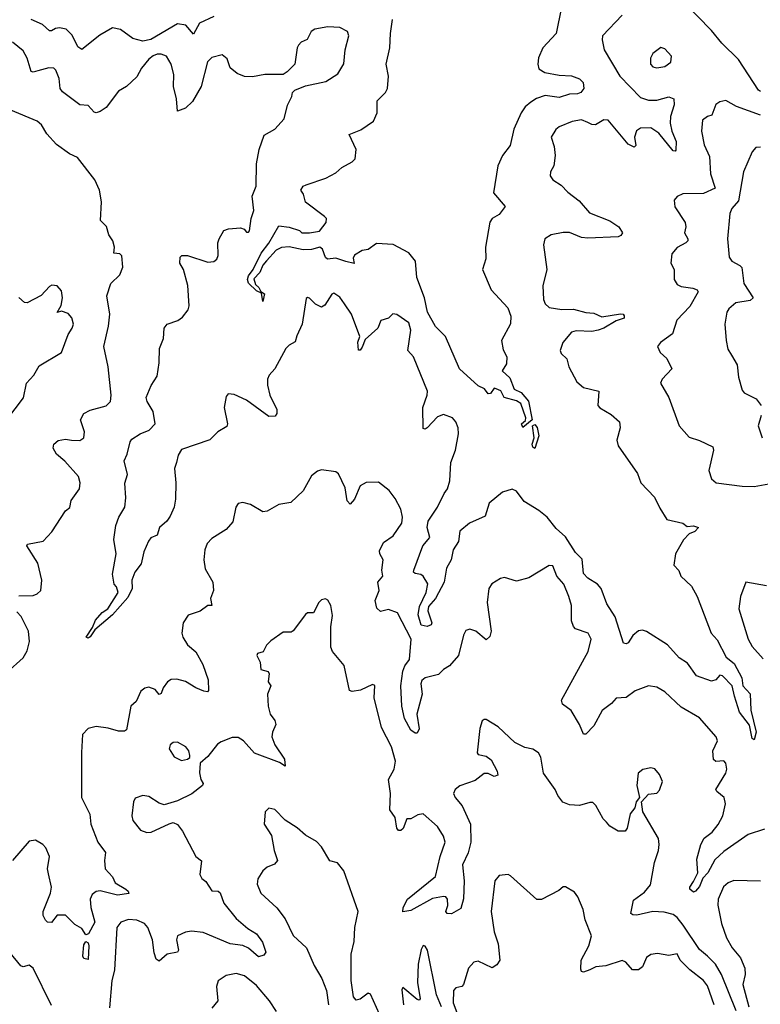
# Model space of a CAD drawing. Extents: x 1603745 to 1745082, y 385868 to 533966.
# Tile 429 of 646: x 1696279 to 1699925, y 450208 to 455054. Entities that reach past the tile are written whole.
import ezdxf

# ---------------------------------------------------------------- set-up
doc = ezdxf.new("R2010")
doc.units = 0

msp = doc.modelspace()

# ---------------------------------------------------------------- linework, layer by layer
at = {"layer": '0CON20XD'}
for points in [[(1699925, 454700.4), (1699915, 454706.9), (1699818.1, 454858.1), (1699735, 454938.9), (1699685, 455000.4), (1699545, 455143.7)], [(1698945.3, 455114.7), (1698919.6, 454985), (1698854.6, 454915), (1698833.2, 454866.8), (1698829.2, 454835), (1698835, 454811.9), (1698863.7, 454793.6), (1698935, 454780), (1698995, 454776.9), (1699035, 454761.9), (1699052, 454745), (1699056.7, 454715), (1699040.6, 454695), (1699025, 454688.8), (1698985, 454687.8), (1698935, 454671.2), (1698865, 454681.3), (1698823.5, 454666.5), (1698795, 454648.2), (1698767.5, 454625), (1698747.9, 454595), (1698711.3, 454515), (1698692.9, 454435), (1698655.4, 454384.6), (1698633.1, 454335), (1698611.9, 454201.9), (1698668.8, 454135), (1698639.4, 454095), (1698604.6, 454075.4), (1698592.9, 454057.1), (1698572.5, 453935), (1698573.6, 453876.4), (1698557.1, 453825), (1698599.2, 453725), (1698682.5, 453635), (1698696.5, 453595), (1698695, 453557.5), (1698650, 453475), (1698658.3, 453428.3), (1698676.7, 453395), (1698675, 453360), (1698654, 453325), (1698691.8, 453291.8), (1698712.7, 453235), (1698748.1, 453218.1), (1698784.1, 453175.9), (1698800.9, 453085), (1698755, 453046.7), (1698749.2, 453065), (1698768.8, 453081.2), (1698770.4, 453095), (1698745.5, 453165.5), (1698725, 453178.7), (1698663.6, 453193.6), (1698647, 453227), (1698625, 453237.5), (1698615, 453240), (1698596.4, 453213.6), (1698585, 453212.5), (1698566.4, 453236.4), (1698535, 453252), (1698444.6, 453334.6), (1698375, 453493.8), (1698325, 453544.2), (1698285.8, 453615), (1698272, 453685), (1698234.5, 453785), (1698227.5, 453865), (1698195, 453907.1), (1698117.1, 453947.1), (1698035, 453952.2), (1697995, 453922.7), (1697965, 453917.5), (1697927.5, 453895), (1697919.7, 453880.3), (1697925, 453853.3), (1697885, 453864.1)], [(1697235, 455069.6), (1697163.2, 455036.8), (1697135, 454983.3), (1697096.9, 455026.9), (1697055, 455032.9), (1696925, 454956.3), (1696885, 454948.8), (1696835, 454960.4), (1696775.2, 455005.2), (1696735, 455014.1), (1696672.9, 454977.1), (1696585, 454907.3), (1696565, 454920), (1696536.8, 454976.8), (1696506.9, 455006.9), (1696475, 455014.4), (1696455, 455011.2), (1696435, 454998.1), (1696425, 454999.4), (1696390.8, 455030.8), (1696334.7, 455055)], [(1699245, 455076.2), (1699148, 454975), (1699146, 454955), (1699155.8, 454905.8), (1699233.8, 454775), (1699335, 454670.6), (1699375, 454657.4), (1699415, 454658.1), (1699475, 454674.6), (1699498.9, 454665), (1699501.1, 454635), (1699482.2, 454577.7), (1699481.2, 454545), (1699489.7, 454505), (1699510, 454455), (1699508.5, 454411.5), (1699505, 454406.2), (1699495, 454408.6), (1699425, 454494.7), (1699385, 454521.8), (1699335, 454520), (1699315, 454506.9), (1699305.5, 454475), (1699311.9, 454435), (1699304.1, 454425.9), (1699275, 454440.5), (1699175, 454559.5), (1699155, 454560.5), (1699113.9, 454536.1), (1699095, 454537.2), (1699075, 454547.3), (1699045, 454561.1), (1698997.8, 454552.2), (1698934, 454526), (1698917.4, 454512.6), (1698895.8, 454475), (1698909.8, 454429.8), (1698914.6, 454384.6), (1698907.8, 454335), (1698891.4, 454305), (1698890.8, 454285), (1698904, 454265), (1698945, 454240), (1698976.5, 454205), (1699032.6, 454162.6), (1699083.2, 454103.2), (1699184.6, 454064.6), (1699228, 454035), (1699245.7, 454005), (1699238.7, 453991.3), (1699225, 453984.3), (1699075, 453978.7), (1699045, 453982.3), (1698985, 454006.2), (1698955, 454006.5), (1698895.6, 453994.4), (1698864, 453975), (1698857.1, 453945), (1698873.8, 453825), (1698854.5, 453744.5), (1698856.8, 453676.8), (1698866.2, 453655), (1698885, 453638), (1698948, 453628), (1699005, 453629.1), (1699065, 453612.1), (1699105, 453608.7), (1699145, 453591.1), (1699236.8, 453606.8), (1699248.8, 453605), (1699255, 453596.7), (1699253.8, 453585), (1699215, 453571.8), (1699155, 453535.2), (1699126.7, 453525), (1699095, 453519.1), (1699018.4, 453521.6), (1698995, 453515.3), (1698952.5, 453465), (1698940, 453425), (1698945, 453410.8), (1698972.9, 453385), (1698982.2, 453345), (1699022.2, 453272.2), (1699055, 453243.6), (1699130, 453225), (1699125.6, 453155), (1699135, 453143.6), (1699191, 453111), (1699230.8, 453075), (1699235.5, 453045), (1699218.2, 452985), (1699225, 452956), (1699319.7, 452819.7), (1699336, 452775), (1699404.4, 452704.4), (1699430.4, 452650.4), (1699465, 452594), (1699543.3, 452575), (1699565, 452560), (1699595, 452563.3), (1699620, 452555), (1699602.5, 452535), (1699575, 452523.8), (1699546.5, 452493.5), (1699507.1, 452425), (1699498.8, 452368.8), (1699523.2, 452343.2), (1699534.2, 452315), (1699586.2, 452265), (1699614.4, 452215), (1699682.9, 452035), (1699711.6, 452001.6), (1699756.4, 451916.4), (1699795.6, 451885), (1699834.4, 451815), (1699839.4, 451775), (1699875.4, 451735.4), (1699878.8, 451655), (1699903.6, 451546.4), (1699895, 451510), (1699885, 451516.7), (1699870.9, 451580.9), (1699822.7, 451645), (1699797.5, 451725), (1699785.5, 451775), (1699738, 451825), (1699725, 451828), (1699705.8, 451804.2), (1699685, 451798.8), (1699610, 451825), (1699566.4, 451886.4), (1699525, 451913.8), (1699467.4, 451977.4), (1699365, 452042.1), (1699345, 452049.6), (1699325, 452046.5), (1699296.5, 452023.5), (1699275, 451987.1), (1699265, 451981.5), (1699252, 451985), (1699210.4, 452115), (1699168.9, 452178.9), (1699141.6, 452255), (1699123.3, 452275), (1699075, 452305.2), (1699055, 452328.8), (1699048.4, 452398.4), (1699015, 452431.2), (1698965, 452508.3), (1698919.6, 452549.6), (1698875, 452605.8), (1698835, 452638.8), (1698762.6, 452682.6), (1698724.1, 452734.1), (1698702.6, 452742.6), (1698655, 452729.1), (1698589.5, 452675), (1698570.3, 452609.7), (1698492.5, 452575), (1698445, 452535.8), (1698439.5, 452485), (1698412.5, 452445), (1698402.9, 452395), (1698380.6, 452355), (1698368.9, 452285), (1698325.3, 452204.7), (1698292, 452165), (1698288.6, 452145), (1698307.3, 452085), (1698304, 452075), (1698285, 452066.9), (1698255, 452074.6), (1698240, 452125), (1698246.6, 452165), (1698279.8, 452235), (1698287.2, 452277.2), (1698264.8, 452314.8), (1698253.5, 452323.5), (1698225, 452328.2), (1698218.2, 452335), (1698218.8, 452345), (1698263.8, 452465), (1698297.5, 452505), (1698284.2, 452554.2), (1698290, 452585), (1698336.1, 452653.9), (1698368.3, 452721.7), (1698385.5, 452745), (1698396, 452784), (1698401.8, 452875), (1698423.6, 452935), (1698439.5, 453015), (1698437.8, 453045), (1698425.6, 453075), (1698408.9, 453095), (1698365, 453110), (1698335, 453099.6), (1698285, 453044.4), (1698275, 453039.2), (1698265, 453042.5), (1698262.7, 453145), (1698285.4, 453205), (1698286.5, 453225), (1698218.2, 453395), (1698190, 453425), (1698203.8, 453525), (1698195, 453562.5), (1698135, 453602), (1698115, 453606.7), (1698095, 453584), (1698056.8, 453573.2), (1698041.5, 453535), (1697979.5, 453480.5), (1697965, 453442.5), (1697955, 453427.5), (1697947, 453427), (1697942.7, 453467.3), (1697953.8, 453495), (1697911.9, 453605), (1697877.1, 453655), (1697855, 453688), (1697825, 453708), (1697815, 453703.3), (1697781.5, 453648.5), (1697765, 453638.6), (1697735, 453653.1), (1697705, 453684), (1697695, 453686.7), (1697689.2, 453680.8), (1697669.4, 453555), (1697642.3, 453497.7), (1697635, 453467.5), (1697605, 453452.3), (1697588.9, 453435), (1697535, 453335.7), (1697507.5, 453305), (1697499.2, 453285), (1697498.7, 453255), (1697509.6, 453205), (1697544.4, 453135), (1697544.3, 453115.7), (1697537, 453103), (1697505, 453100), (1697395, 453180.6), (1697335, 453208.8), (1697305, 453212.5), (1697295, 453200), (1697285.8, 453145), (1697301.9, 453065), (1697298, 453052), (1697254, 453025), (1697214.7, 452985.3), (1697075, 452938), (1697059.1, 452910.9), (1697050, 452875), (1697040.8, 452845), (1697047.5, 452775), (1697045.9, 452694.1), (1697038.8, 452655), (1697019.5, 452610.5), (1697003.3, 452585), (1696966.7, 452555), (1696955, 452516.7), (1696925, 452503.3), (1696912.3, 452487.7), (1696889.2, 452435), (1696877.1, 452375), (1696846.2, 452335), (1696830, 452295), (1696832.5, 452255), (1696810.3, 452209.7), (1696735.4, 452124.6), (1696649.1, 452050.9), (1696625, 452015.8), (1696615, 452010.6), (1696606.2, 452015), (1696637.6, 452062.4), (1696652.2, 452097.8), (1696684.2, 452135.8), (1696711.8, 452155), (1696763.8, 452235), (1696755, 452262.5), (1696743.3, 452275), (1696736, 452325), (1696752.9, 452425), (1696742.9, 452495), (1696752.5, 452565), (1696767.5, 452605), (1696797.1, 452655), (1696801.3, 452701.3), (1696796.9, 452773.1), (1696809.2, 452815), (1696793.3, 452883.3), (1696808.4, 452915), (1696823.1, 452976.9), (1696831.2, 452988.8), (1696871.4, 453015), (1696916.5, 453033.5), (1696945.6, 453065), (1696935.6, 453125), (1696905.7, 453175), (1696902, 453195), (1696926.4, 453253.6), (1696955, 453300), (1696966, 453365), (1696966.2, 453435), (1696987.3, 453485), (1696990.5, 453535), (1697004.4, 453555.6), (1697056.9, 453573.1), (1697080, 453590), (1697108.8, 453625), (1697113.8, 453645), (1697105.7, 453745), (1697084.3, 453825), (1697066.9, 453855), (1697068.6, 453885), (1697077, 453893), (1697105, 453893.1), (1697205, 453860.6), (1697235, 453864.2), (1697248.6, 453875), (1697256.2, 453893.8), (1697253.5, 453955), (1697260.8, 453975), (1697284.3, 454015.7), (1697306.1, 454023.9), (1697365, 454030), (1697383.6, 454023.6), (1697395, 454007.5), (1697405, 454007.5), (1697410, 454015), (1697417.5, 454075), (1697430.6, 454115), (1697422.9, 454185), (1697442.5, 454235), (1697444.2, 454345), (1697457.1, 454415), (1697482, 454485), (1697535, 454514.2), (1697580.8, 454565), (1697597, 454633), (1697618.8, 454675), (1697621.2, 454695), (1697632.7, 454707.3), (1697685, 454728.8), (1697785, 454748.8), (1697845, 454786.7), (1697874.2, 454835.8), (1697880.8, 454905), (1697898.8, 454975), (1697892.5, 454995), (1697855, 455016), (1697795, 455018.8), (1697732.3, 455007.7), (1697713.3, 454995), (1697694.2, 454955.8), (1697665, 454943.8), (1697651.2, 454928.8), (1697644, 454915), (1697633.8, 454835), (1697595, 454796.7), (1697575, 454783.3), (1697485, 454784), (1697425, 454772.5), (1697385, 454774), (1697349.5, 454789.5), (1697315, 454817.5), (1697300.7, 454860.7), (1697275, 454880), (1697225, 454868), (1697203, 454847), (1697172.5, 454725), (1697128.8, 454651.2), (1697095, 454618.5), (1697055, 454603.8), (1697050.9, 454665), (1697035.4, 454725), (1697036.8, 454783.2), (1697023.6, 454835), (1697000.8, 454875), (1696975, 454884.5), (1696955, 454883.6), (1696935, 454876.2), (1696915, 454859.5), (1696878.8, 454815), (1696855, 454773.3), (1696804.3, 454725), (1696765, 454701.9), (1696705, 454621.4), (1696675, 454601.2), (1696655, 454596), (1696645, 454598.8), (1696615, 454632), (1696575, 454634.2), (1696488.8, 454698.8), (1696478.5, 454715), (1696472.9, 454765), (1696457.1, 454805), (1696446.2, 454815), (1696422.5, 454817.5), (1696367.6, 454802.4)], [(1697885, 453864.1), (1697835, 453880), (1697793.8, 453875), (1697783.5, 453883.5), (1697769.5, 453925), (1697756.7, 453935), (1697715, 453923.2), (1697675, 453920.4), (1697605, 453935.7), (1697567.2, 453932.8), (1697540.6, 453919.4), (1697493.5, 453866.5), (1697475.4, 453845), (1697460.4, 453809.6), (1697431.4, 453778.6), (1697439.7, 453749.7), (1697456.7, 453735), (1697465.6, 453715.6), (1697483.3, 453705), (1697475, 453667.5), (1697468.3, 453708.3), (1697445, 453720), (1697405, 453756.9), (1697400.7, 453775), (1697405, 453793.3), (1697428.5, 453825), (1697467.6, 453905), (1697505.9, 453954.1), (1697555, 454038.8), (1697605, 454032.9), (1697656.9, 454016.9), (1697667.5, 454005), (1697704.7, 454004.7), (1697755, 454012.2), (1697786.7, 454055), (1697788.8, 454075), (1697779.5, 454085), (1697685.3, 454155.3), (1697676.2, 454195), (1697662.5, 454215), (1697675, 454234.2), (1697689.1, 454240.9), (1697785, 454273.1), (1697835, 454299.4), (1697865, 454326.9), (1697916.1, 454353.9), (1697930.9, 454369.1), (1697935.2, 454415), (1697901.2, 454488.8), (1697958.3, 454511.7), (1698019.8, 454555), (1698039, 454595), (1698039.3, 454655), (1698079.2, 454695), (1698089.7, 454715), (1698094.7, 454775.3), (1698083.4, 454835), (1698100.9, 454915), (1698103.4, 454986.6), (1698113.8, 455055)], [(1696367.6, 454802.4), (1696345, 454795.6), (1696335, 454799.2), (1696315.4, 454865), (1696295, 454900), (1696243.6, 454943.6)], [(1699415, 454816.2), (1699455, 454823.1), (1699483.8, 454845), (1699488, 454875), (1699455, 454910), (1699435, 454916.2), (1699395, 454887.5), (1699384.2, 454865), (1699384.2, 454835), (1699395, 454822), (1699415, 454816.2)], [(1699925, 454584.1), (1699806.7, 454626.7), (1699755, 454656.2), (1699725, 454650), (1699705, 454636.7), (1699685.6, 454584.4), (1699665, 454578), (1699640.7, 454559.3), (1699635.5, 454504.5), (1699647.6, 454437.6), (1699675, 454381.2), (1699678.9, 454295), (1699703.1, 454225), (1699645, 454197.6), (1699543.8, 454196.2), (1699515, 454184), (1699500.8, 454165), (1699503.2, 454133.2), (1699554.4, 454055), (1699557.5, 454035), (1699551.5, 454005), (1699567.1, 453975), (1699567.1, 453965), (1699558.1, 453955), (1699515, 453932.5), (1699488.8, 453901.2), (1699484.3, 453855), (1699500, 453825), (1699500, 453775), (1699515, 453750), (1699535, 453740.8), (1699593.2, 453733.2), (1699613.3, 453725), (1699618, 453715), (1699578.3, 453641.7), (1699513.3, 453575), (1699492.2, 453507.8), (1699433.3, 453465), (1699418.8, 453445), (1699431.4, 453415), (1699465, 453386), (1699488.8, 453335), (1699441.4, 453285), (1699432.9, 453265), (1699474.4, 453195), (1699525.6, 453055), (1699575, 452999.2), (1699625, 452983.1), (1699691.2, 452951.2), (1699694, 452935), (1699671.9, 452835), (1699684.5, 452794.5), (1699706.7, 452775), (1699835, 452757.5), (1699895, 452756.2), (1699985, 452772)], [(1696275, 452218.9), (1696345, 452219.2), (1696365, 452228), (1696382, 452245), (1696388.1, 452295), (1696368.6, 452378.6), (1696314.5, 452465), (1696317, 452473), (1696395, 452488), (1696436.3, 452533.7), (1696505, 452636), (1696525, 452653.3), (1696532.9, 452687.1), (1696572.7, 452745), (1696577.1, 452775), (1696568.2, 452805), (1696500.3, 452880.3), (1696460.6, 452915), (1696443.3, 452945), (1696446.7, 452965), (1696468, 452982), (1696505, 452989.4), (1696533.3, 452985), (1696575, 452981.9), (1696594.5, 452995.5), (1696598.5, 453025), (1696577.5, 453085), (1696595, 453116.2), (1696625, 453132), (1696705, 453152.9), (1696725.7, 453175), (1696729.4, 453205), (1696714.6, 453344.6), (1696692.2, 453445), (1696716.2, 453545), (1696723.1, 453605), (1696706.9, 453695), (1696726.9, 453755), (1696771.4, 453798.6), (1696786.9, 453835), (1696781.7, 453891.7), (1696772.2, 453902.2), (1696742.5, 453905), (1696745.8, 453935), (1696736.9, 453965), (1696717.5, 453995), (1696706.1, 454036.1), (1696676, 454065), (1696682.2, 454157.8), (1696671.9, 454215), (1696648.6, 454265), (1696562.9, 454375), (1696524.1, 454394.1), (1696459.2, 454439.2), (1696412, 454492), (1696386, 454536), (1696364.7, 454554.7), (1696235, 454608.2)], [(1699925, 454427.1), (1699903.3, 454425), (1699885, 454403.8), (1699842.1, 454305), (1699817.4, 454162.6), (1699784.4, 454125), (1699775, 454100), (1699763.8, 453975), (1699770.6, 453885), (1699784, 453865), (1699824.6, 453844.6), (1699834, 453834), (1699844.1, 453755), (1699888.8, 453685), (1699875, 453671.6), (1699805, 453660.4), (1699769.5, 453630.5), (1699760.5, 453615), (1699750, 453555), (1699757.1, 453475), (1699765, 453432.5), (1699783.4, 453403.4), (1699811.4, 453355), (1699817.5, 453295), (1699835, 453230), (1699845, 453218), (1699905, 453188), (1699928.9, 453155)], [(1696215.7, 453085), (1696296.8, 453193.2), (1696311.9, 453265), (1696348.6, 453305), (1696375, 453350), (1696485, 453416.2), (1696516.9, 453505), (1696537.5, 453535), (1696542.9, 453555), (1696535, 453586.7), (1696518.1, 453608.1), (1696485, 453620), (1696462.5, 453612.5), (1696482.5, 453647.5), (1696490, 453685), (1696485, 453720), (1696463.6, 453743.6), (1696436.4, 453746.4), (1696425, 453741.2), (1696383.8, 453696.2), (1696315, 453660), (1696301.7, 453661.7), (1696275, 453686.7)], [(1699929.1, 453105), (1699914.5, 453055), (1699933.8, 452995)], [(1698815, 452943.3), (1698805, 452950), (1698801.8, 452965), (1698811.1, 452995), (1698803.6, 453055), (1698815, 453061.1), (1698826.2, 453046.2), (1698834.6, 453005), (1698815, 452943.3)], [(1698462.9, 452025), (1698438.1, 451925), (1698395, 451874), (1698365, 451856), (1698339.8, 451830.2), (1698275, 451814.4), (1698257.9, 451802.1), (1698254, 451785), (1698259.7, 451735), (1698233.1, 451635), (1698246, 451564), (1698235, 451542.5), (1698225, 451542.5), (1698205, 451556.7), (1698172.5, 451615), (1698160, 451675), (1698154.7, 451774.7), (1698165, 451847.5), (1698175, 451874.3), (1698196.9, 451905), (1698205.4, 452005), (1698139.2, 452135), (1698095, 452151.3), (1698055, 452141.6), (1698037, 452157), (1698029.3, 452195), (1698048, 452245), (1698041.1, 452285), (1698065.7, 452315), (1698062, 452345), (1698068, 452395), (1698051.1, 452425), (1698049.7, 452440.3), (1698069.5, 452480.5), (1698117.3, 452512.7), (1698160, 452575), (1698163.3, 452605), (1698155.6, 452645), (1698127.5, 452697.5), (1698097, 452737), (1698045, 452778), (1697985, 452775.7), (1697955, 452758.8), (1697926.8, 452693.2), (1697905, 452668.8), (1697891.1, 452685), (1697880.5, 452750.5), (1697848.8, 452818.8), (1697835, 452828.8), (1697765, 452837.5), (1697745, 452832.5), (1697715, 452809.2), (1697674.2, 452735), (1697612.8, 452677.2), (1697555, 452667.1), (1697496.2, 452635), (1697475, 452631.9), (1697415, 452668), (1697377.3, 452677.3), (1697355, 452673.3), (1697342.5, 452655), (1697328.2, 452581.8), (1697295.9, 452544.1), (1697225, 452500.5), (1697201.8, 452475), (1697189.6, 452445), (1697184.5, 452395.5), (1697191.2, 452351.2), (1697230, 452285), (1697232.5, 452245), (1697218.8, 452205), (1697225, 452170), (1697205, 452171.2), (1697167.2, 452142.8), (1697107.4, 452122.6), (1697083.3, 452085), (1697077.5, 452035), (1697082.5, 452015), (1697105, 451977.1), (1697145, 451942.2), (1697180.5, 451880.5), (1697206.9, 451805), (1697208, 451752), (1697203.6, 451746.4), (1697185, 451749.2), (1697145, 451765.6), (1697095, 451797.3), (1697051.7, 451808.3), (1697025, 451805.7), (1697006.2, 451795), (1696985.6, 451765), (1696975, 451736.7), (1696965, 451732), (1696945, 451756.7), (1696915, 451768.1), (1696895, 451764.2), (1696875, 451748.8), (1696851.5, 451698.5), (1696826.2, 451675), (1696805, 451558.8), (1696795, 451552.5), (1696765, 451551.4), (1696715, 451566.5), (1696655, 451574.5), (1696615, 451564.4), (1696587.1, 451535), (1696582.6, 451447.4), (1696583.3, 451225), (1696623.8, 451143.8), (1696629.2, 451095), (1696663.3, 451005), (1696701.8, 450955), (1696696.5, 450915), (1696700, 450875), (1696736.2, 450835), (1696748.8, 450805), (1696801.2, 450775), (1696813.3, 450765), (1696816.4, 450753.6), (1696760, 450745), (1696675, 450766.5), (1696655, 450762.2), (1696635, 450747.5), (1696626.4, 450725), (1696628.7, 450685), (1696648.5, 450611.5), (1696616.7, 450555), (1696605, 450550), (1696585, 450581.2), (1696550, 450600), (1696505, 450646.2), (1696463.8, 450646.2), (1696435, 450610), (1696415, 450612), (1696405, 450621.2), (1696394.6, 450644.6), (1696393.9, 450665), (1696431, 450755), (1696435.6, 450785), (1696420.5, 450849.5), (1696415.8, 450875), (1696425.4, 450935), (1696407.3, 450977.3), (1696392, 450995), (1696356.7, 451015), (1696325, 451010), (1696242.5, 450915)], [(1699945, 451069.6), (1699865, 451043.6), (1699745, 450960.6), (1699701.6, 450918.4), (1699667, 450855), (1699641.8, 450828.2), (1699625, 450787.3), (1699605, 450764), (1699595, 450760), (1699577.5, 450775), (1699577.1, 450785), (1699595, 450812.9), (1699617.1, 450855), (1699612.8, 450922.8), (1699631.3, 450995), (1699649.1, 451025), (1699687.3, 451055), (1699717.3, 451092.7), (1699739.7, 451135), (1699752.7, 451195), (1699747.1, 451225), (1699710, 451255), (1699705.7, 451265), (1699755, 451345.8), (1699759.7, 451365), (1699755.2, 451395.2), (1699745.4, 451405.4), (1699705, 451402), (1699695, 451412.5), (1699690.6, 451455), (1699713.8, 451505), (1699706.7, 451525), (1699625, 451617.8), (1699535, 451670), (1699455, 451746.4), (1699415, 451768.5), (1699375, 451774.5), (1699309.4, 451750.6), (1699265, 451718.6), (1699215, 451713.8), (1699192.5, 451687.5), (1699145.4, 451654.6), (1699105, 451578), (1699065, 451536.7), (1699055, 451536.7), (1699035.3, 451585.3), (1698994.2, 451654.2), (1698951.2, 451685), (1698946, 451705), (1699077.8, 451945), (1699092.5, 452005), (1699077.5, 452035), (1699015.7, 452055.7), (1699005, 452066.7), (1698995.6, 452095), (1698995, 452170), (1698982.9, 452215), (1698957.5, 452275), (1698923.3, 452315), (1698902.5, 452365), (1698885, 452366.7), (1698785, 452307.1), (1698725, 452290), (1698665, 452308.8), (1698645, 452303.3), (1698602.6, 452277.4), (1698587.5, 452255), (1698580.5, 452185), (1698599.6, 452045), (1698592.4, 452017.6), (1698575, 452002), (1698525, 452044.4), (1698495, 452054.4), (1698475, 452048), (1698462.9, 452025)], [(1699955, 452267.6), (1699854.2, 452285.8), (1699826.9, 452215), (1699818.9, 452155), (1699865.5, 452005), (1699885, 451969.2), (1699938.9, 451908.9)], [(1699805.8, 450175), (1699733.4, 450355), (1699704.3, 450405), (1699664.9, 450444.9), (1699625, 450477.2), (1699545, 450597.3), (1699514.8, 450634.8), (1699495, 450649.1), (1699450.7, 450660.7), (1699395, 450664.8), (1699316.2, 450646.2), (1699297.5, 450647.5), (1699286.7, 450655), (1699299.7, 450720.3), (1699355, 450759.6), (1699384.4, 450795), (1699403.3, 450905), (1699423.1, 450965), (1699427.5, 450995), (1699423.2, 451023.2), (1699346.2, 451155), (1699340, 451205), (1699375, 451242.5), (1699415, 451246.2), (1699428.3, 451261.7), (1699444, 451305), (1699429.1, 451339.1), (1699405, 451367.5), (1699385, 451371.2), (1699346.1, 451363.9), (1699323.8, 451345), (1699316.2, 451285), (1699330, 451225), (1699313.3, 451205), (1699307.5, 451175), (1699284, 451145), (1699270, 451075), (1699259.5, 451060.5), (1699225, 451060), (1699183.3, 451085), (1699166.7, 451105), (1699150.3, 451120.3), (1699115, 451186.7), (1699100.8, 451200.8), (1699085, 451201.4), (1699035, 451185.6), (1698985, 451188.9), (1698952.2, 451202.2), (1698927.5, 451235), (1698915.5, 451265.5), (1698858.1, 451345), (1698844.2, 451424.2), (1698833.3, 451445), (1698805, 451463.8), (1698765, 451472.5), (1698715.8, 451495.8), (1698635, 451574), (1698575, 451610), (1698565, 451610), (1698555, 451602.5), (1698544, 451565), (1698530, 451445), (1698535, 451437.5), (1698575, 451429.4), (1698600.5, 451410.5), (1698629.4, 451355), (1698632, 451335), (1698615, 451329.1), (1698585, 451343.1), (1698565, 451343.6), (1698521, 451309), (1698445, 451283.5), (1698423.1, 451265), (1698414.6, 451245.4), (1698422.9, 451225), (1698457.2, 451185), (1698498.3, 451095), (1698499.7, 451005), (1698486.3, 450953.7), (1698459, 450895), (1698466, 450815), (1698463.9, 450726.1), (1698450.9, 450679.1), (1698405, 450653.1), (1698382.5, 450655), (1698376.2, 450665), (1698386.2, 450693.8), (1698385.3, 450725), (1698376.8, 450736.8), (1698365, 450738.4), (1698311.5, 450728.5), (1698205, 450670), (1698165, 450662.5), (1698166.7, 450685), (1698188.6, 450725), (1698325, 450836.5), (1698348.8, 450935), (1698373.2, 451005), (1698365.8, 451035), (1698335, 451083.5), (1698265, 451145.5), (1698238.9, 451141.1), (1698205, 451120.8), (1698185, 451120), (1698166.6, 451073.4), (1698155, 451062.7), (1698143.3, 451063.3), (1698135.3, 451075.3), (1698126.4, 451126.4), (1698100.8, 451165), (1698104.6, 451245.4), (1698094.6, 451315), (1698122.1, 451365), (1698128, 451405), (1698108.4, 451475), (1698059.8, 451569.8), (1698024.2, 451715.8), (1698026.4, 451776.4), (1698015, 451782.5), (1697956.1, 451753.9), (1697915, 451746.7), (1697902.9, 451752.9), (1697875.8, 451875), (1697818.8, 451945), (1697810, 451965), (1697810, 452065), (1697818.3, 452121.7), (1697810.5, 452170.5), (1697795, 452196.7), (1697783.6, 452203.6), (1697765, 452198.8), (1697751.2, 452185), (1697725.9, 452134.1), (1697695, 452133.8), (1697685, 452126.7), (1697625, 452045.8), (1697615, 452039.2), (1697575, 452040), (1697515, 451997.5), (1697493.3, 451975), (1697477.5, 451942.5), (1697448.8, 451935), (1697446.2, 451925), (1697462.3, 451892.3), (1697466.1, 451856.1), (1697501.2, 451845), (1697507.1, 451835), (1697505, 451822.5), (1697501.4, 451795), (1697515.6, 451775), (1697498.9, 451735), (1697501.5, 451675), (1697512.5, 451635), (1697534.2, 451604.2), (1697540, 451585), (1697522.7, 451547.3), (1697520, 451525), (1697534.5, 451485), (1697581.8, 451415), (1697585, 451380), (1697557.6, 451397.6), (1697434, 451444), (1697381.1, 451505), (1697355, 451520.4), (1697325, 451520.9), (1697270.4, 451499.6), (1697252, 451488), (1697205, 451427.5), (1697167.5, 451395), (1697163.6, 451346.4), (1697170, 451315), (1697181.2, 451295), (1697178.8, 451285), (1697126.1, 451243.9), (1697055, 451209.2), (1696990.5, 451189.5), (1696965, 451197.1), (1696915, 451231.2), (1696885, 451235.8), (1696847.1, 451222.9), (1696838.6, 451205), (1696830.8, 451135), (1696835, 451112.5), (1696873.3, 451065), (1696905, 451052.9), (1696926.7, 451055)], [(1696215, 451840.8), (1696295, 451913.3), (1696315, 451947.5), (1696326.8, 451993.2), (1696321.5, 452045), (1696286.1, 452116.1), (1696265, 452139.1)], [(1697075, 451408), (1697105, 451413.8), (1697116.7, 451423.3), (1697117, 451433), (1697111.2, 451455), (1697096, 451475), (1697055, 451498), (1697035, 451496), (1697018.8, 451485), (1697014.4, 451464.4), (1697038.8, 451425), (1697075, 451408)], [(1698064.2, 450125.8), (1698005, 450258), (1697995, 450263.3), (1697955, 450232.5), (1697935, 450227.5), (1697922, 450245), (1697910, 450325), (1697910, 450455), (1697925, 450517.5), (1697928.5, 450585), (1697945.7, 450665), (1697873.9, 450863.9), (1697843.9, 450903.9), (1697805, 450913.8), (1697765, 450983.3), (1697739.5, 451009.5), (1697685, 451040), (1697645, 451076.2), (1697585, 451113.3), (1697535, 451166.2), (1697505, 451173.3), (1697486.7, 451155), (1697482, 451095), (1697518.8, 451038.8), (1697532, 450965), (1697548.5, 450915), (1697532.4, 450897.6), (1697497.2, 450882.8), (1697475.5, 450864.5), (1697450.8, 450825), (1697448.3, 450798.3), (1697465.8, 450755), (1697545, 450681.9), (1697585, 450628.6), (1697625, 450547.1), (1697691.1, 450485), (1697728.8, 450398.8), (1697765.4, 450335), (1697788.9, 450275), (1697799.2, 450205)], [(1696926.7, 451055), (1697015, 451096.7), (1697035, 451102.5), (1697055, 451092.5), (1697080, 451060), (1697146, 450935), (1697173.3, 450913.3), (1697165.9, 450845.9), (1697175, 450826.7), (1697195, 450812), (1697225, 450765.6), (1697255, 450764.5), (1697265, 450756.7), (1697283.5, 450705), (1697345, 450630.5), (1697401.7, 450581.7), (1697444.2, 450555), (1697473.4, 450513.4), (1697490, 450465), (1697480.8, 450449.2), (1697455, 450441.1), (1697404.4, 450484.4), (1697377.2, 450497.2), (1697315, 450505.3), (1697181.3, 450561.3), (1697125, 450567.3), (1697095, 450562.9), (1697055.4, 450544.6), (1697050, 450525), (1697060, 450475), (1697055.5, 450464.5), (1697005, 450454.6), (1696965, 450420.6), (1696950.7, 450430.7), (1696941.1, 450461.1), (1696932.2, 450525), (1696909.3, 450585), (1696893.1, 450605), (1696855, 450621.8), (1696815, 450625.4), (1696777.3, 450612.7), (1696756.5, 450585), (1696746.2, 450375), (1696732.9, 450325), (1696720.6, 450190.6)], [(1699697.2, 450205), (1699665, 450298.1), (1699645, 450324.4), (1699577.8, 450377.8), (1699530, 450425), (1699515, 450456.7), (1699475, 450447.5), (1699417.9, 450457.9), (1699386.4, 450453.6), (1699365, 450438.8), (1699345, 450392.5), (1699325, 450377.1), (1699295, 450377.5), (1699262.9, 450415), (1699245, 450423.5), (1699165, 450396.9), (1699115, 450391.5), (1699085, 450376.7), (1699055, 450366.2), (1699045, 450370), (1699041.1, 450381.1), (1699043.1, 450425), (1699080.5, 450495), (1699094.2, 450545), (1699063, 450623), (1699052.5, 450675), (1699027, 450737), (1699009.5, 450759.5), (1698965, 450786.7), (1698955, 450786.2), (1698932.3, 450767.7), (1698846.8, 450723.2), (1698825, 450724), (1698695, 450840), (1698683.9, 450846.1), (1698638.3, 450841.7), (1698618, 450815), (1698600.4, 450665), (1698613.9, 450565), (1698634.7, 450505), (1698643.1, 450425), (1698627.9, 450402.1), (1698605, 450387.1), (1698535, 450420), (1698515, 450415.8), (1698488.1, 450385), (1698463.5, 450305), (1698454.6, 450295.4), (1698425, 450288.5), (1698413.7, 450276.3), (1698412.5, 450215), (1698435.6, 450155)], [(1699925, 450814.2), (1699795, 450817.5), (1699766, 450805), (1699743.9, 450786.1), (1699716.5, 450725), (1699715.4, 450695), (1699732.9, 450605), (1699758.5, 450535), (1699785.5, 450485), (1699826.9, 450436.9), (1699848.5, 450385), (1699850, 450355), (1699839.2, 450305), (1699867.9, 450195)], [(1696615, 450427.5), (1696595, 450433.3), (1696590, 450445), (1696595, 450500), (1696605, 450516.7), (1696615, 450510), (1696618.5, 450495), (1696615, 450427.5)], [(1698354.8, 450194.8), (1698329.8, 450255), (1698285.5, 450475), (1698275, 450493.3), (1698265, 450496.7), (1698255, 450477.5), (1698240, 450405), (1698236.5, 450315), (1698250.8, 450235), (1698245, 450228), (1698235, 450231.1), (1698165, 450291.2), (1698160.3, 450279.7), (1698168.9, 450205)], [(1696435, 450201.4), (1696345, 450385.8), (1696325, 450400), (1696295, 450392.5), (1696285, 450397.1), (1696231.2, 450461.2)], [(1697542.2, 450172.2), (1697508.5, 450225), (1697445, 450300.7), (1697385, 450347.9), (1697345, 450360), (1697295, 450350), (1697255, 450323.3), (1697247.5, 450295), (1697254.2, 450225), (1697225, 450188)]]:
    msp.add_lwpolyline(points, dxfattribs=at)

doc.saveas('drawing.dxf')
